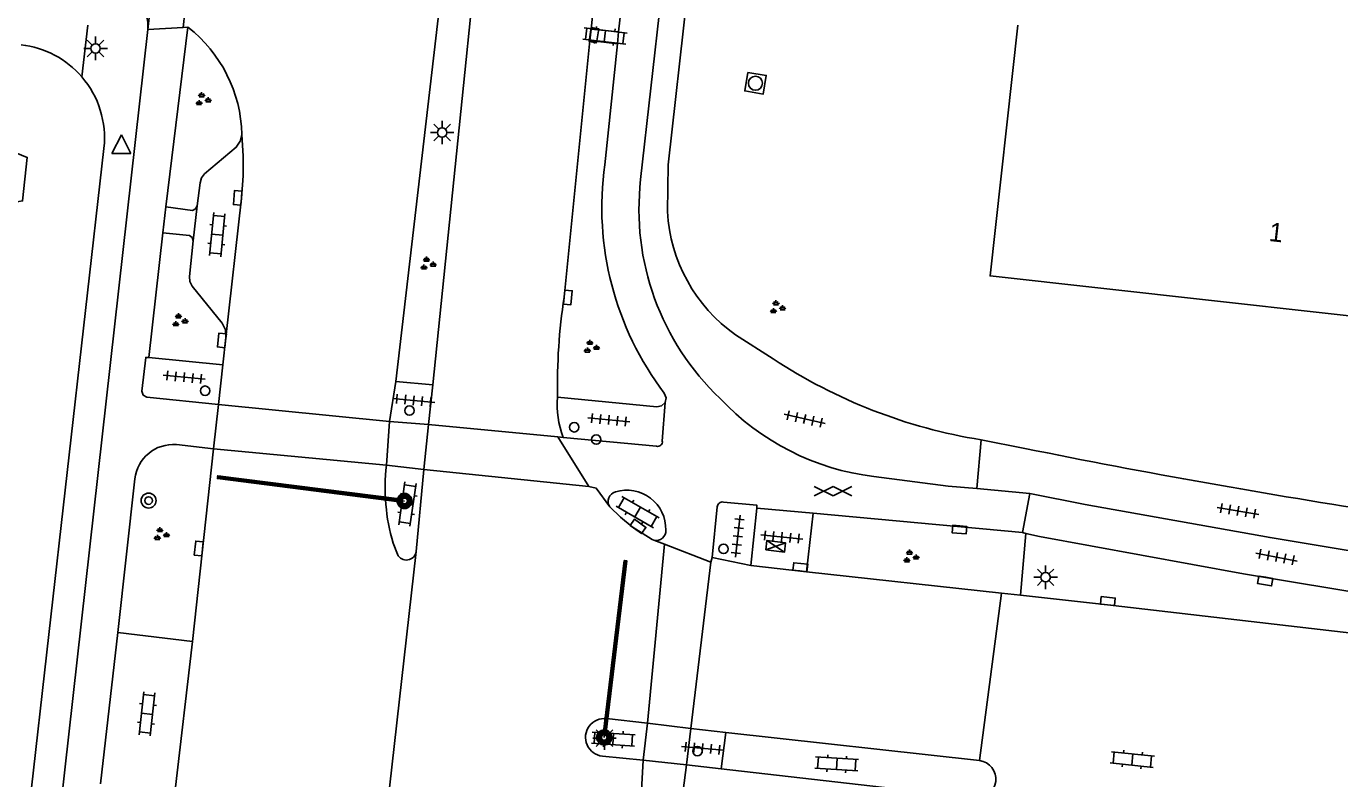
# Model space of a CAD drawing. Extents: x 131000 to 133014, y 396499 to 399001.
# Drawn here: x 132582.9 to 132652.8, y 396631.8 to 396671.9 of the extents above; entities that cross this region are included whole.
import ezdxf

# ---------------------------------------------------------------- set-up
doc = ezdxf.new("R2010")
doc.units = 0
for name, color, linetype in [('gg-afsc-muur', 7, 'Continuous'), ('gg-anno-huisnummerreeks BGT', 7, 'Continuous'), ('gg-bbg-hoofdgebouw', 7, 'Continuous'), ('gg-knt-verharding', 7, 'Continuous'), ('gg-knt-verharding nz', 7, 'Continuous'), ('gt-grn-weggrens', 7, 'Continuous'), ('gt-knt-lijn portaal', 7, 'Continuous'), ('gt-symb-boom', 7, 'Continuous'), ('gt-symb-drukknoppaal', 7, 'Continuous'), ('gt-symb-gesloten verharding', 7, 'Continuous'), ('gt-symb-groenvak', 7, 'Continuous'), ('gt-symb-klinker verharding', 7, 'Continuous'), ('gt-symb-kolk', 7, 'Continuous'), ('gt-symb-lichtmast', 7, 'Continuous'), ('gt-symb-portaalmast', 7, 'Continuous'), ('gt-symb-rioolschacht', 7, 'Continuous'), ('gt-symb-tegel verharding', 7, 'Continuous'), ('gt-symb-verkeersregelinstallatiekast', 7, 'Continuous'), ('gt-symb-verkeersregelinstallatiepaal', 7, 'Continuous'), ('gt-symb-waterafsluiter', 7, 'Continuous')]:
    doc.layers.add(name, color=color, linetype=linetype)

# ---------------------------------------------------------------- blocks, each defined once
blk = doc.blocks.new('gt0-KOLK')
at = {"layer": 'gt-symb-kolk'}
blk.add_lwpolyline([(0, 0), (0.375, 0), (0.375, 0.4), (-0.375, 0.4), (-0.375, 0), (0, 0)], dxfattribs=at)
blk = doc.blocks.new('gt0-TEG1')
at = {"layer": 'gt-symb-tegel verharding'}
for p, q in [((-1.125, 0), (1.125, 0)), ((-0.9, -0.25), (-0.9, 0.25)), ((-0.45, -0.25), (-0.45, 0.25)), ((0, -0.25), (0, 0.25)), ((0.45, -0.25), (0.45, 0.25)), ((0.9, -0.25), (0.9, 0.25))]:
    blk.add_line(p, q, dxfattribs=at)
blk = doc.blocks.new('gt0-GRVAK')
at = {"layer": 'gt-symb-groenvak'}
for p, q in [((-0.11, 0.189), (-0.228, 0.24)), ((-0.182, 0.153), (0.088, 0.153)), ((-0.091, 0.211), (-0.156, 0.322)), ((-0.047, 0.214), (-0.047, 0.393)), ((-0.004, 0.211), (0.061, 0.322)), ((0.015, 0.189), (0.133, 0.24)), ((0.262, -0.052), (0.197, 0.059)), ((0.305, -0.049), (0.305, 0.13)), ((0.349, -0.052), (0.414, 0.059)), ((-0.245, -0.228), (-0.363, -0.177)), ((-0.318, -0.264), (-0.047, -0.264)), ((-0.226, -0.206), (-0.291, -0.095)), ((-0.183, -0.203), (-0.183, -0.024)), ((-0.139, -0.206), (-0.074, -0.095)), ((-0.12, -0.228), (-0.002, -0.177)), ((0.243, -0.074), (0.125, -0.023)), ((0.17, -0.11), (0.441, -0.11)), ((0.368, -0.074), (0.486, -0.023))]:
    blk.add_line(p, q, dxfattribs=at)
blk = doc.blocks.new('gt0-LMAST')
at = {"layer": 'gt-symb-lichtmast'}
for p, q in [((-0.182, 0.173), (-0.447, 0.438)), ((-0.005, 0.246), (-0.005, 0.621)), ((0.172, 0.173), (0.437, 0.438)), ((-0.255, -0.004), (-0.63, -0.004)), ((-0.182, -0.181), (-0.447, -0.446)), ((-0.005, -0.254), (-0.005, -0.629)), ((0.437, -0.446), (0.172, -0.181)), ((0.245, -0.004), (0.62, -0.004))]:
    blk.add_line(p, q, dxfattribs=at)
blk.add_circle((-0.005, -0.004), 0.25, dxfattribs=at)
blk = doc.blocks.new('gt0-KL1')
at = {"layer": 'gt-symb-klinker verharding'}
for p, q in [((-1.15, 0.3), (1.15, 0.3)), ((-1, -0.3), (-1, 0.3)), ((-0.5, 0.3), (-0.5, 0.45)), ((0, -0.3), (0, 0.3)), ((0.5, 0.3), (0.5, 0.45)), ((1, -0.3), (1, 0.3)), ((-1.15, -0.3), (1.15, -0.3)), ((-0.5, -0.45), (-0.5, -0.3)), ((0.5, -0.45), (0.5, -0.3))]:
    blk.add_line(p, q, dxfattribs=at)
blk = doc.blocks.new('gt0-GESVH1')
at = {"layer": 'gt-symb-gesloten verharding'}
for p, q in [((-0.992, -0.261), (0.008, 0.239)), ((0.008, -0.261), (-0.992, 0.239)), ((0.008, 0.239), (1.008, -0.261)), ((1.008, 0.239), (0.008, -0.261))]:
    blk.add_line(p, q, dxfattribs=at)
blk = doc.blocks.new('gt0-VRIKST')
at = {"layer": 'gt-symb-verkeersregelinstallatiekast'}
for p, q in [((-0.501, -0.249), (0.501, 0.249)), ((-0.501, 0.249), (0.501, -0.249))]:
    blk.add_line(p, q, dxfattribs=at)
blk.add_lwpolyline([(0.501, 0.249), (-0.501, 0.249), (-0.501, -0.249), (0.501, -0.249)], close=True, dxfattribs=at)
blk = doc.blocks.new('gt0-VIPAAL')
at = {"layer": 'gt-symb-verkeersregelinstallatiepaal'}
blk.add_circle((0, 0), 0.25, dxfattribs=at)
blk = doc.blocks.new('gt0-RS')
at = {"layer": 'gt-symb-rioolschacht'}
blk.add_lwpolyline([(-0.5, -0.5), (0.5, -0.5), (0.5, 0.5), (-0.5, 0.5)], close=True, dxfattribs=at)
blk.add_circle((0, 0), 0.375, dxfattribs=at)
blk = doc.blocks.new('gt0-DPAAL')
at = {"layer": 'gt-symb-drukknoppaal'}
blk.add_circle((0, 0), 0.25, dxfattribs=at)
blk = doc.blocks.new('gt0-PORTM')
at = {"layer": 'gt-symb-portaalmast'}
for radius in [0.4, 0.33, 0.27, 0.21, 0.15]:
    blk.add_circle((0, 0), radius, dxfattribs=at)
blk = doc.blocks.new('gt0-BOOM')
at = {"layer": 'gt-symb-boom'}
for radius in [0.4, 0.2]:
    blk.add_circle((0, 0), radius, dxfattribs=at)
blk = doc.blocks.new('gt0-WAFSL')
at = {"layer": 'gt-symb-waterafsluiter'}
for p, q in [((-0.5, -0.333), (0, 0.667)), ((0, 0.667), (0.5, -0.333)), ((0.5, -0.333), (-0.5, -0.333))]:
    blk.add_line(p, q, dxfattribs=at)

msp = doc.modelspace()

# ---------------------------------------------------------------- linework, layer by layer
at = {"layer": 'gg-afsc-muur'}
for p, q in [((132586.992, 396665.419), (132584.065, 396639.537)), ((132586.995, 396665.447), (132586.992, 396665.419))]:
    msp.add_line(p, q, dxfattribs=at)
for centre, radius, start, end in [((132582.025, 396665.983), 4.998, 40.60813, 83.52891), ((132582.024, 396665.981), 4.999, 353.86487, 40.6209)]:
    msp.add_arc(centre, radius, start, end, dxfattribs=at)
at = {"layer": 'gg-bbg-hoofdgebouw'}
for points in [[(132635.669, 396671.988), (132634.184, 396658.632), (132663.814, 396655.328), (132659.413, 396674.99)], [(132581.997, 396665.316), (132582.906, 396664.945), (132582.663, 396662.627), (132581.676, 396662.457)]]:
    msp.add_lwpolyline(points, dxfattribs=at)
at = {"layer": 'gg-knt-verharding'}
for p, q in [((132620.327, 396706.048), (132615.576, 396663.766)), ((132614.889, 396690.66), (132612.936, 396671.777)), ((132616.527, 396690.504), (132614.405, 396671.643)), ((132590.293, 396680.61), (132589.326, 396671.763)), ((132584.079, 396624.984), (132589.326, 396671.763)), ((132590.288, 396662.306), (132591.469, 396671.883)), ((132591.215, 396671.877), (132591.469, 396671.883)), ((132612.936, 396671.777), (132612.872, 396671.18)), ((132612.936, 396671.777), (132614.405, 396671.643)), ((132614.405, 396671.643), (132614.35, 396671.001)), ((132612.872, 396671.18), (132611.499, 396657.509)), ((132614.35, 396671.001), (132612.872, 396671.18)), ((132614.35, 396671.001), (132613.667, 396664.56)), ((132590.128, 396660.934), (132590.288, 396662.306)), ((132589.389, 396654.286), (132590.128, 396660.934)), ((132593.491, 396655.362), (132593.331, 396653.893)), ((132622.638, 396654.216), (132620.626, 396655.495)), ((132589.389, 396654.286), (132593.331, 396653.893)), ((132593.331, 396653.893), (132593.098, 396651.779)), ((132602.206, 396650.87), (132602.54, 396653.006)), ((132602.54, 396653.006), (132604.506, 396652.833)), ((132604.284, 396650.711), (132604.506, 396652.833)), ((132616.874, 396651.893), (132616.73, 396649.836)), ((132593.098, 396651.779), (132592.834, 396649.418)), ((132602.206, 396650.87), (132604.284, 396650.711)), ((132611.443, 396650.027), (132611.161, 396650.053)), ((132616.418, 396649.564), (132611.443, 396650.027)), ((132636.034, 396649.443), (132633.712, 396649.902)), ((132592.834, 396649.418), (132590.849, 396649.652)), ((132592.834, 396649.418), (132591.702, 396639.166)), ((132602.034, 396648.544), (132604.025, 396648.328)), ((132588.635, 396647.821), (132587.737, 396639.639)), ((132603.614, 396643.957), (132604.025, 396648.328)), ((132636.3, 396647.051), (132633.48, 396647.303)), ((132635.91, 396644.958), (132636.3, 396647.051)), ((132619.39, 396643.63), (132619.657, 396646.329)), ((132621.765, 396646.264), (132621.445, 396643.211)), ((132621.765, 396646.264), (132624.757, 396646.003)), ((132624.757, 396646.003), (132624.414, 396642.876)), ((132624.757, 396646.003), (132635.91, 396644.958)), ((132636.085, 396644.92), (132635.808, 396641.622)), ((132635.91, 396644.958), (132636.085, 396644.92)), ((132602.622, 396643.802), (132602.388, 396644.404)), ((132621.445, 396643.211), (132619.39, 396643.63)), ((132624.414, 396642.876), (132621.445, 396643.211)), ((132634.799, 396641.734), (132624.414, 396642.876)), ((132633.625, 396632.815), (132634.799, 396641.734)), ((132634.799, 396641.734), (132635.808, 396641.622)), ((132635.808, 396641.622), (132640.433, 396641.111)), ((132582.443, 396625.178), (132584.065, 396639.537)), ((132586.81, 396631.574), (132587.737, 396639.639)), ((132587.737, 396639.639), (132591.702, 396639.166)), ((132591.702, 396639.166), (132590.776, 396631.088)), ((132613.762, 396635.048), (132615.946, 396634.801)), ((132615.946, 396634.801), (132615.711, 396632.841)), ((132618.256, 396634.526), (132618.015, 396632.58)), ((132620.118, 396634.311), (132618.256, 396634.526)), ((132620.118, 396634.311), (132619.871, 396632.374)), ((132633.625, 396632.815), (132620.118, 396634.311)), ((132615.711, 396632.841), (132613.536, 396633.05)), ((132618.015, 396632.58), (132619.871, 396632.374)), ((132619.871, 396632.374), (132633.381, 396630.833))]:
    msp.add_line(p, q, dxfattribs=at)
for points in [[(132617.379, 396782.026), (132615.982, 396768.631), (132614.182, 396750.372), (132611.92, 396725.305), (132604.506, 396652.833)], [(132602.54, 396653.006), (132607.562, 396696.154), (132609.388, 396712.436), (132609.654, 396715.934), (132609.758, 396719.445), (132609.211, 396727.409)], [(132616.999, 396662.064), (132617.039, 396664.555), (132618.055, 396673.587)], [(132591.96, 396662.361), (132592.112, 396663.599), (132592.187, 396663.859), (132592.354, 396664.076), (132594.042, 396665.491), (132594.243, 396665.806), (132594.336, 396666.174)], [(132594.336, 396666.174), (132594.414, 396665.023), (132594.407, 396663.96), (132594.315, 396662.779), (132593.491, 396655.362)], [(132590.288, 396662.306), (132591.71, 396662.127), (132591.871, 396662.208), (132591.96, 396662.361)], [(132590.128, 396660.934), (132591.543, 396660.786), (132591.692, 396660.676), (132591.752, 396660.498)], [(132591.752, 396660.498), (132591.541, 396658.611), (132591.561, 396658.334), (132591.69, 396658.09), (132593.28, 396656.113), (132593.474, 396655.761), (132593.491, 396655.362)], [(132589.389, 396654.286), (132589.216, 396654.295), (132589.005, 396652.498), (132589.087, 396652.29), (132589.275, 396652.173), (132593.098, 396651.779)], [(132611.151, 396652.175), (132616.442, 396651.667), (132616.692, 396651.716), (132616.874, 396651.893)], [(132616.834, 396652.387), (132616.929, 396652.146), (132616.874, 396651.893)], [(132633.48, 396647.303), (132631.962, 396647.439), (132627.998, 396647.942)], [(132656.033, 396643.542), (132649.098, 396644.691), (132639.252, 396646.462), (132636.3, 396647.051)], [(132616.278, 396644.555), (132616.185, 396644.591), (132615.116, 396645.268), (132614.494, 396645.776), (132613.93, 396646.34)], [(132619.98, 396646.583), (132621.771, 396646.416), (132621.765, 396646.264)], [(132636.085, 396644.92), (132636.821, 396644.759), (132647.683, 396642.76), (132655.046, 396641.544), (132657.543, 396641.05), (132660.017, 396640.448), (132662.498, 396639.733), (132664.945, 396638.91), (132667.42, 396637.969), (132668.628, 396637.429)], [(132640.433, 396641.111), (132653.75, 396639.571), (132656.816, 396639.046), (132660.314, 396638.276), (132663.767, 396637.322), (132667.658, 396635.943), (132668.023, 396635.802)]]:
    msp.add_lwpolyline(points, dxfattribs=at)
for centre, radius, start, end in [((132587.267, 396671.951), 2.067, 354.7885, 80.09676), ((132586.89, 396666.009), 7.447, 1.26723, 52.06341), ((132629.884, 396662.281), 16.376, 171.99907, 217.16717), ((132629.379, 396662.176), 13.894, 173.42992, 226.4384), ((132625.655, 396662.557), 8.67, 183.26282, 234.54677), ((132642.473, 396652.81), 31.328, 171.37323, 181.16119), ((132638.199, 396677.791), 28.247, 236.57213, 260.85996), ((132616.29, 396651.78), 5.154, 175.6022, 199.88052), ((132629.668, 396661.369), 13.53, 223.19239, 262.90815), ((132616.492, 396649.794), 0.242, 252.10722, 10.05628), ((132590.701, 396647.577), 2.08, 85.90694, 173.27523), ((132720.413, 397067.653), 426.638, 258.59299, 261.23945), ((132612.6, 396647.362), 10.632, 173.61867, 196.15596), ((132614.35, 396646.63), 0.51, 103.04857, 214.58399), ((132614.845, 396645.15), 2.068, 358.27083, 107.13805), ((132619.916, 396646.332), 0.259, 75.59067, 180.77078), ((132616.411, 396645.04), 0.503, 254.62996, 5.47717), ((132603.096, 396644.021), 0.522, 204.82773, 352.93359), ((132613.646, 396634.049), 1.005, 83.37689, 263.71616), ((132633.498, 396631.825), 0.998, 263.28126, 82.68223)]:
    msp.add_arc(centre, radius, start, end, dxfattribs=at)
at = {"layer": 'gg-knt-verharding nz'}
for p, q in [((132592.089, 396679.933), (132591.215, 396671.877)), ((132591.96, 396662.361), (132591.752, 396660.498)), ((132593.098, 396651.779), (132602.206, 396650.87)), ((132602.206, 396650.87), (132602.034, 396648.544)), ((132604.284, 396650.711), (132604.025, 396648.328)), ((132611.161, 396650.053), (132604.284, 396650.711)), ((132611.161, 396650.053), (132612.817, 396647.411)), ((132602.034, 396648.544), (132592.834, 396649.418)), ((132612.817, 396647.411), (132604.025, 396648.328)), ((132616.841, 396644.337), (132615.946, 396634.801)), ((132616.841, 396644.337), (132616.278, 396644.555)), ((132619.312, 396643.379), (132616.841, 396644.337)), ((132619.39, 396643.63), (132619.312, 396643.379)), ((132618.256, 396634.526), (132619.312, 396643.379)), ((132615.946, 396634.801), (132618.256, 396634.526)), ((132615.711, 396632.841), (132615.33, 396626.334)), ((132615.711, 396632.841), (132618.015, 396632.58)), ((132618.015, 396632.58), (132617.349, 396627.322))]:
    msp.add_line(p, q, dxfattribs=at)
msp.add_lwpolyline([(132612.817, 396647.411), (132613.212, 396647.321), (132613.93, 396646.34)], dxfattribs=at)
at = {"layer": 'gt-grn-weggrens'}
for p, q in [((132586.13, 396671.987), (132585.819, 396669.236)), ((132589.326, 396671.763), (132591.215, 396671.877)), ((132633.712, 396649.902), (132633.48, 396647.303)), ((132603.614, 396643.957), (132602.051, 396630.107))]:
    msp.add_line(p, q, dxfattribs=at)
at = {"layer": 'gt-knt-lijn portaal'}
for p, q in [((132603.006, 396646.642), (132593.119, 396647.904)), ((132613.637, 396634.046), (132614.763, 396643.383))]:
    msp.add_line(p, q, dxfattribs=at)
for points in [[(132593.184, 396647.821), (132593.035, 396647.84), (132593.054, 396647.988), (132593.203, 396647.969), (132593.184, 396647.821)], [(132602.708, 396646.604), (132593.035, 396647.84), (132593.042, 396647.889), (132602.714, 396646.654), (132602.708, 396646.604)], [(132602.721, 396646.704), (132593.048, 396647.939), (132593.054, 396647.988), (132602.727, 396646.753), (132602.721, 396646.704)], [(132613.597, 396634.344), (132614.699, 396643.465), (132614.749, 396643.459), (132613.647, 396634.338), (132613.597, 396634.344)], [(132613.697, 396634.332), (132614.799, 396643.453), (132614.848, 396643.447), (132613.746, 396634.326), (132613.697, 396634.332)], [(132614.681, 396643.316), (132614.699, 396643.465), (132614.848, 396643.447), (132614.83, 396643.298), (132614.681, 396643.316)]]:
    msp.add_lwpolyline(points, dxfattribs=at)

# ---------------------------------------------------------------- block references
at = {"layer": 'gt-symb-boom'}
msp.add_blockref('gt0-BOOM', (132589.372, 396646.665), dxfattribs=at)
at = {"layer": 'gt-symb-drukknoppaal'}
msp.add_blockref('gt0-DPAAL', (132613.21, 396649.916), dxfattribs=at)
at = {"layer": 'gt-symb-gesloten verharding'}
msp.add_blockref('gt0-GESVH1', (132625.815, 396647.183), dxfattribs=at)
at = {"layer": 'gt-symb-groenvak'}
for p in [(132592.243, 396668.027), (132604.219, 396659.268), (132622.829, 396656.946), (132591.005, 396656.249), (132612.92, 396654.841), (132590.02, 396644.858), (132629.94, 396643.666)]:
    msp.add_blockref('gt0-GRVAK', p, dxfattribs=at)
at = {"layer": 'gt-symb-klinker verharding'}
for p, rotation in [((132613.672, 396671.409), -6.7767828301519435), ((132593.027, 396660.833), -95.5680240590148), ((132603.157, 396646.475), 81.78079075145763), ((132615.414, 396646.051), -29.922486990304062), ((132589.288, 396635.304), -96.14399576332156), ((132614.12, 396633.961), -3.554888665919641), ((132626.019, 396632.639), -3.554888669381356), ((132641.759, 396632.868), -6.030008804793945)]:
    msp.add_blockref('gt0-KL1', p, dxfattribs=dict(at, rotation=rotation))
at = {"layer": 'gt-symb-kolk'}
for p, rotation in [((132612.892, 396671.491), -98.74984368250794), ((132594.315, 396662.779), 85.52454379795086), ((132611.499, 396657.509), -95.73066621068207), ((132593.471, 396655.177), 83.77387921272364), ((132615.315, 396645.127), -35.34441597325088), ((132632.569, 396645.32), 175.00649016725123), ((132592.242, 396644.093), 83.65178725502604), ((132624.057, 396642.915), -6.275132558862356), ((132648.87, 396642.579), 170.499989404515), ((132640.432, 396641.111), -6.314884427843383)]:
    msp.add_blockref('gt0-KOLK', p, dxfattribs=dict(at, rotation=rotation))
at = {"layer": 'gt-symb-lichtmast'}
for p in [(132586.555, 396670.76), (132605.006, 396666.277), (132637.15, 396642.582), (132613.66, 396634.015)]:
    msp.add_blockref('gt0-LMAST', p, dxfattribs=at)
at = {"layer": 'gt-symb-portaalmast'}
for p in [(132603.006, 396646.642), (132613.637, 396634.046)]:
    msp.add_blockref('gt0-PORTM', p, dxfattribs=at)
at = {"layer": 'gt-symb-rioolschacht', "rotation": -99.26452398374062}
msp.add_blockref('gt0-RS', (132621.69, 396668.899), dxfattribs=at)
at = {"layer": 'gt-symb-tegel verharding'}
for p, rotation in [((132591.264, 396653.237), -5.568024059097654), ((132603.488, 396652), -5.568024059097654), ((132613.88, 396650.961), -5.568024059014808), ((132624.31, 396651.012), -12.771242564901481), ((132647.393, 396646.113), 170.62242087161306), ((132620.751, 396644.765), 83.79902900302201), ((132623.094, 396644.726), -5.568024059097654), ((132649.443, 396643.659), 169.10581701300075), ((132618.872, 396633.472), -5.049166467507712)]:
    msp.add_blockref('gt0-TEG1', p, dxfattribs=dict(at, rotation=rotation))
at = {"layer": 'gt-symb-verkeersregelinstallatiekast', "rotation": 173.48157272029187}
msp.add_blockref('gt0-VRIKST', (132622.763, 396644.23), dxfattribs=at)
at = {"layer": 'gt-symb-verkeersregelinstallatiepaal'}
for p in [(132592.377, 396652.52), (132603.26, 396651.46), (132612.041, 396650.569), (132619.991, 396644.094), (132618.599, 396633.322)]:
    msp.add_blockref('gt0-VIPAAL', p, dxfattribs=at)
at = {"layer": 'gt-symb-waterafsluiter'}
msp.add_blockref('gt0-WAFSL', (132587.92, 396665.487), dxfattribs=at)

# ---------------------------------------------------------------- texts
at = {"layer": 'gg-anno-huisnummerreeks BGT'}
msp.add_text('1', height=1, rotation=353.6, dxfattribs=at).set_placement((132649.001, 396660.501))

doc.saveas('drawing.dxf')
